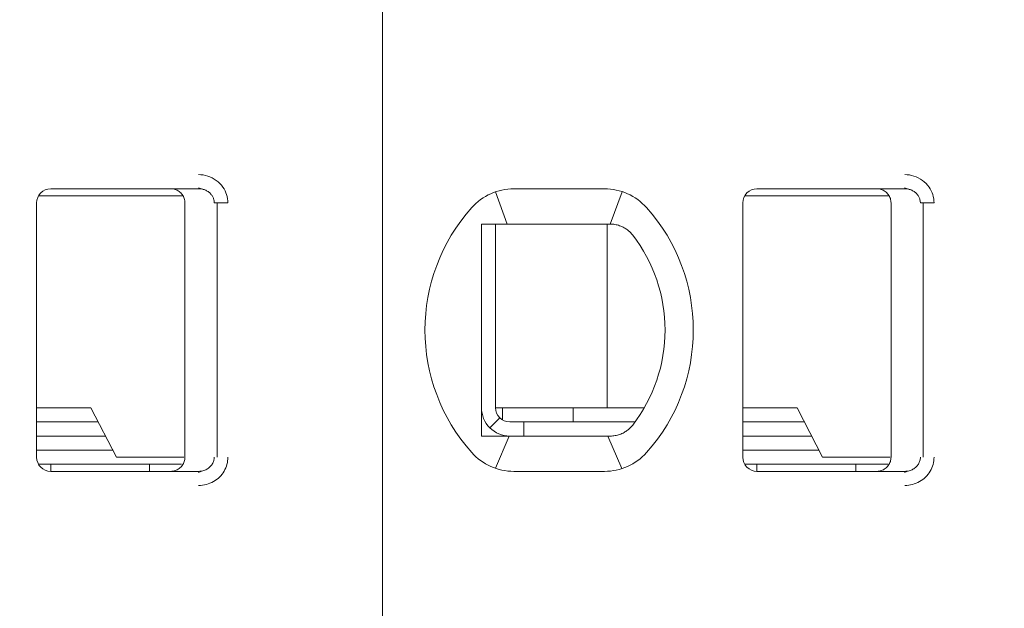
# Model space of a CAD drawing. Header units: millimetres. Extents: x -1114 to 1396, y -630 to 631.
# Tile 445 of 656: x 407.33 to 414.3, y -468.61 to -464.44. Entities that reach past the tile are written whole.
import ezdxf

# ---------------------------------------------------------------- set-up
doc = ezdxf.new("R2010")
doc.units = ezdxf.units.MM
doc.header["$MEASUREMENT"] = 0

msp = doc.modelspace()

# ---------------------------------------------------------------- linework, layer by layer
at = {"lineweight": 18}
for points, knots in [([(1038.9843, -629.7647), (1038.9843, -629.7647), (-1111.4882, -629.7647), (-1111.4882, -629.7647), (-1111.4882, -629.7647), (-1111.4882, -629.7647), (-1111.4882, 630.7883), (-1111.4882, 630.7883), (-1111.4882, 630.7883), (-1111.4882, 630.7883), (1038.9843, 630.7883), (1038.9843, 630.7883)], [0, 0, 0, 0, 0.333333, 0.333333, 0.333333, 0.333333, 0.666667, 0.666667, 0.666667, 0.666667, 1, 1, 1, 1]), ([(408.5927, -465.5366), (408.6147, -465.5364), (408.6358, -465.5397), (408.6569, -465.5465), (408.6569, -465.5465), (408.678, -465.5533), (408.6991, -465.5635), (408.7177, -465.5771), (408.7177, -465.5771), (408.7362, -465.5908), (408.7523, -465.6077), (408.7645, -465.625), (408.7645, -465.625), (408.7767, -465.6422), (408.785, -465.6597), (408.7907, -465.6782), (408.7907, -465.6782), (408.7965, -465.6967), (408.7996, -465.7163), (408.7997, -465.7366)], [0, 0, 0, 0, 0.2, 0.2, 0.2, 0.2, 0.4, 0.4, 0.4, 0.4, 0.6, 0.6, 0.6, 0.6, 0.8, 0.8, 0.8, 0.8, 1, 1, 1, 1]), ([(413.5927, -465.5366), (413.6147, -465.5364), (413.6358, -465.5397), (413.6569, -465.5465), (413.6569, -465.5465), (413.678, -465.5533), (413.6991, -465.5635), (413.7177, -465.5771), (413.7177, -465.5771), (413.7362, -465.5908), (413.7523, -465.6077), (413.7645, -465.625), (413.7645, -465.625), (413.7767, -465.6422), (413.785, -465.6597), (413.7907, -465.6782), (413.7907, -465.6782), (413.7965, -465.6967), (413.7996, -465.7163), (413.7997, -465.7366)], [0, 0, 0, 0, 0.2, 0.2, 0.2, 0.2, 0.4, 0.4, 0.4, 0.4, 0.6, 0.6, 0.6, 0.6, 0.8, 0.8, 0.8, 0.8, 1, 1, 1, 1]), ([(407.5452, -465.6366), (407.5187, -465.6366), (407.4933, -465.6471), (407.4745, -465.6659), (407.4745, -465.6659), (407.4558, -465.6846), (407.4452, -465.7101), (407.4452, -465.7366)], [0, 0, 0, 0, 0.5, 0.5, 0.5, 0.5, 1, 1, 1, 1]), ([(407.5452, -465.6366), (407.5187, -465.6366), (407.4933, -465.6471), (407.4745, -465.6659), (407.4745, -465.6659), (407.4558, -465.6846), (407.4452, -465.7101), (407.4452, -465.7366)], [0, 0, 0, 0, 0.5, 0.5, 0.5, 0.5, 1, 1, 1, 1]), ([(408.3952, -465.6366), (408.4058, -465.6366), (408.4162, -465.6383), (408.4262, -465.6415), (408.4262, -465.6415), (408.4362, -465.6448), (408.4457, -465.6496), (408.4541, -465.6558), (408.4541, -465.6558), (408.4626, -465.6619), (408.4701, -465.6694), (408.4762, -465.6779), (408.4762, -465.6779), (408.4823, -465.6864), (408.4872, -465.6959), (408.4904, -465.7058), (408.4904, -465.7058), (408.4936, -465.7158), (408.4952, -465.7262), (408.4952, -465.7366)], [0, 0, 0, 0, 0.2, 0.2, 0.2, 0.2, 0.4, 0.4, 0.4, 0.4, 0.6, 0.6, 0.6, 0.6, 0.8, 0.8, 0.8, 0.8, 1, 1, 1, 1]), ([(408.5927, -465.6366), (408.6014, -465.6366), (408.6102, -465.6375), (408.6187, -465.6394), (408.6187, -465.6394), (408.627, -465.6412), (408.6352, -465.644), (408.6429, -465.6475), (408.6429, -465.6475), (408.6505, -465.651), (408.6577, -465.6554), (408.6642, -465.6604), (408.6642, -465.6604), (408.6704, -465.6652), (408.676, -465.6706), (408.6809, -465.6765), (408.6809, -465.6765), (408.6855, -465.6819), (408.6894, -465.6878), (408.6926, -465.6941), (408.6926, -465.6941), (408.6959, -465.7003), (408.6984, -465.7069), (408.7002, -465.7136), (408.7002, -465.7136), (408.7021, -465.7212), (408.7031, -465.7289), (408.7031, -465.7366)], [0, 0, 0, 0, 0.142857, 0.142857, 0.142857, 0.142857, 0.285714, 0.285714, 0.285714, 0.285714, 0.428571, 0.428571, 0.428571, 0.428571, 0.571429, 0.571429, 0.571429, 0.571429, 0.714286, 0.714286, 0.714286, 0.714286, 0.857143, 0.857143, 0.857143, 0.857143, 1, 1, 1, 1]), ([(412.5452, -465.6366), (412.5187, -465.6366), (412.4933, -465.6471), (412.4745, -465.6659), (412.4745, -465.6659), (412.4558, -465.6846), (412.4452, -465.7101), (412.4452, -465.7366)], [0, 0, 0, 0, 0.5, 0.5, 0.5, 0.5, 1, 1, 1, 1]), ([(412.5452, -465.6366), (412.5187, -465.6366), (412.4933, -465.6471), (412.4745, -465.6659), (412.4745, -465.6659), (412.4558, -465.6846), (412.4452, -465.7101), (412.4452, -465.7366)], [0, 0, 0, 0, 0.5, 0.5, 0.5, 0.5, 1, 1, 1, 1]), ([(413.3952, -465.6366), (413.4058, -465.6366), (413.4162, -465.6383), (413.4262, -465.6415), (413.4262, -465.6415), (413.4362, -465.6448), (413.4457, -465.6496), (413.4541, -465.6558), (413.4541, -465.6558), (413.4626, -465.6619), (413.4701, -465.6694), (413.4762, -465.6779), (413.4762, -465.6779), (413.4823, -465.6864), (413.4872, -465.6959), (413.4904, -465.7058), (413.4904, -465.7058), (413.4936, -465.7158), (413.4952, -465.7262), (413.4952, -465.7366)], [0, 0, 0, 0, 0.2, 0.2, 0.2, 0.2, 0.4, 0.4, 0.4, 0.4, 0.6, 0.6, 0.6, 0.6, 0.8, 0.8, 0.8, 0.8, 1, 1, 1, 1]), ([(413.5927, -465.6366), (413.6014, -465.6366), (413.6102, -465.6375), (413.6187, -465.6394), (413.6187, -465.6394), (413.627, -465.6412), (413.6352, -465.644), (413.6429, -465.6475), (413.6429, -465.6475), (413.6505, -465.651), (413.6577, -465.6554), (413.6642, -465.6604), (413.6642, -465.6604), (413.6704, -465.6652), (413.676, -465.6706), (413.6809, -465.6765), (413.6809, -465.6765), (413.6855, -465.6819), (413.6894, -465.6878), (413.6926, -465.6941), (413.6926, -465.6941), (413.6959, -465.7003), (413.6984, -465.7069), (413.7002, -465.7136), (413.7002, -465.7136), (413.7021, -465.7212), (413.7031, -465.7289), (413.7031, -465.7366)], [0, 0, 0, 0, 0.142857, 0.142857, 0.142857, 0.142857, 0.285714, 0.285714, 0.285714, 0.285714, 0.428571, 0.428571, 0.428571, 0.428571, 0.571429, 0.571429, 0.571429, 0.571429, 0.714286, 0.714286, 0.714286, 0.714286, 0.857143, 0.857143, 0.857143, 0.857143, 1, 1, 1, 1]), ([(410.5952, -465.8866), (410.602, -465.8866), (410.6088, -465.8866), (410.6156, -465.8866), (410.6156, -465.8866), (410.6224, -465.8866), (410.6292, -465.8866), (410.6361, -465.8866), (410.6361, -465.8866), (410.643, -465.8866), (410.6498, -465.8866), (410.6567, -465.8866)], [0, 0, 0, 0, 0.333333, 0.333333, 0.333333, 0.333333, 0.666667, 0.666667, 0.666667, 0.666667, 1, 1, 1, 1]), ([(410.5952, -465.8866), (410.5952, -465.9375), (410.5952, -465.99), (410.5952, -466.045), (410.5952, -466.045), (410.5952, -466.0724), (410.5952, -466.1005), (410.5952, -466.1295), (410.5952, -466.1295), (410.5952, -466.1439), (410.5952, -466.1586), (410.5952, -466.1735), (410.5952, -466.1735), (410.5952, -466.1884), (410.5952, -466.2036), (410.5952, -466.219), (410.5952, -466.219), (410.5952, -466.2497), (410.5952, -466.2813), (410.5952, -466.314), (410.5952, -466.314), (410.5952, -466.3467), (410.5952, -466.3805), (410.5952, -466.4159), (410.5952, -466.4159), (410.5952, -466.4336), (410.5952, -466.4515), (410.5952, -466.4696), (410.5952, -466.4696), (410.5952, -466.4877), (410.5952, -466.506), (410.5952, -466.5245), (410.5952, -466.5245), (410.5952, -466.543), (410.5952, -466.5617), (410.5952, -466.5807), (410.5952, -466.5807), (410.5952, -466.5997), (410.5952, -466.6189), (410.5952, -466.6379), (410.5952, -466.6379), (410.5952, -466.676), (410.5952, -466.7135), (410.5952, -466.7506), (410.5952, -466.7506), (410.5952, -466.7599), (410.5952, -466.7691), (410.5952, -466.7783), (410.5952, -466.7783), (410.5952, -466.7875), (410.5952, -466.7967), (410.5952, -466.8058), (410.5952, -466.8058), (410.5952, -466.824), (410.5952, -466.8419), (410.5952, -466.8593), (410.5952, -466.8593), (410.5952, -466.8943), (410.5952, -466.9279), (410.5952, -466.9606), (410.5952, -466.9606), (410.5952, -466.9769), (410.5952, -466.993), (410.5952, -467.0089), (410.5952, -467.0089), (410.5952, -467.0247), (410.5952, -467.0404), (410.5952, -467.0557), (410.5952, -467.0557), (410.5952, -467.0864), (410.5952, -467.1159), (410.5952, -467.1447), (410.5952, -467.1447), (410.5952, -467.1735), (410.5952, -467.2014), (410.5952, -467.2288), (410.5952, -467.2288), (410.5952, -467.2835), (410.5952, -467.3358), (410.5952, -467.3866)], [0, 0, 0, 0, 0.05, 0.05, 0.05, 0.05, 0.1, 0.1, 0.1, 0.1, 0.15, 0.15, 0.15, 0.15, 0.2, 0.2, 0.2, 0.2, 0.25, 0.25, 0.25, 0.25, 0.3, 0.3, 0.3, 0.3, 0.35, 0.35, 0.35, 0.35, 0.4, 0.4, 0.4, 0.4, 0.45, 0.45, 0.45, 0.45, 0.5, 0.5, 0.5, 0.5, 0.55, 0.55, 0.55, 0.55, 0.6, 0.6, 0.6, 0.6, 0.65, 0.65, 0.65, 0.65, 0.7, 0.7, 0.7, 0.7, 0.75, 0.75, 0.75, 0.75, 0.8, 0.8, 0.8, 0.8, 0.85, 0.85, 0.85, 0.85, 0.9, 0.9, 0.9, 0.9, 0.95, 0.95, 0.95, 0.95, 1, 1, 1, 1]), ([(410.8244, -465.8866), (410.8193, -465.8866), (410.8141, -465.8866), (410.8088, -465.8866), (410.8088, -465.8866), (410.8035, -465.8866), (410.7982, -465.8866), (410.7928, -465.8866), (410.7928, -465.8866), (410.7874, -465.8866), (410.7819, -465.8866), (410.7763, -465.8866), (410.7763, -465.8866), (410.7706, -465.8866), (410.7648, -465.8866), (410.7588, -465.8866), (410.7588, -465.8866), (410.7529, -465.8866), (410.7467, -465.8866), (410.7405, -465.8866), (410.7405, -465.8866), (410.7342, -465.8866), (410.7278, -465.8866), (410.7212, -465.8866), (410.7212, -465.8866), (410.7146, -465.8866), (410.7078, -465.8866), (410.7009, -465.8866), (410.7009, -465.8866), (410.6939, -465.8866), (410.6868, -465.8866), (410.6794, -465.8866), (410.6794, -465.8866), (410.6721, -465.8866), (410.6645, -465.8866), (410.6567, -465.8866)], [0, 0, 0, 0, 0.111111, 0.111111, 0.111111, 0.111111, 0.222222, 0.222222, 0.222222, 0.222222, 0.333333, 0.333333, 0.333333, 0.333333, 0.444444, 0.444444, 0.444444, 0.444444, 0.555556, 0.555556, 0.555556, 0.555556, 0.666667, 0.666667, 0.666667, 0.666667, 0.777778, 0.777778, 0.777778, 0.777778, 0.888889, 0.888889, 0.888889, 0.888889, 1, 1, 1, 1]), ([(411.5076, -465.8866), (411.5029, -465.8866), (411.4983, -465.8866), (411.4936, -465.8866), (411.4936, -465.8866), (411.4889, -465.8866), (411.4843, -465.8866), (411.4797, -465.8866), (411.4797, -465.8866), (411.4751, -465.8866), (411.4706, -465.8866), (411.4661, -465.8866)], [0, 0, 0, 0, 0.333333, 0.333333, 0.333333, 0.333333, 0.666667, 0.666667, 0.666667, 0.666667, 1, 1, 1, 1]), ([(411.6053, -465.9121), (411.595, -465.9063), (411.5843, -465.9015), (411.5735, -465.8978), (411.5735, -465.8978), (411.5627, -465.894), (411.5517, -465.8912), (411.5407, -465.8894), (411.5407, -465.8894), (411.5297, -465.8875), (411.5186, -465.8866), (411.5076, -465.8866)], [0, 0, 0, 0, 0.333333, 0.333333, 0.333333, 0.333333, 0.666667, 0.666667, 0.666667, 0.666667, 1, 1, 1, 1]), ([(411.6659, -465.9644), (411.6607, -465.9576), (411.6549, -465.951), (411.6486, -465.9447), (411.6486, -465.9447), (411.6423, -465.9385), (411.6355, -465.9325), (411.6282, -465.927), (411.6282, -465.927), (411.621, -465.9216), (411.6133, -465.9166), (411.6053, -465.9121)], [0, 0, 0, 0, 0.333333, 0.333333, 0.333333, 0.333333, 0.666667, 0.666667, 0.666667, 0.666667, 1, 1, 1, 1]), ([(410.5952, -467.1866), (410.5952, -467.2396), (410.6163, -467.2905), (410.6538, -467.328), (410.6538, -467.328), (410.6913, -467.3655), (410.7422, -467.3866), (410.7952, -467.3866)], [0, 0, 0, 0, 0.5, 0.5, 0.5, 0.5, 1, 1, 1, 1]), ([(410.6952, -467.1866), (410.6952, -467.2131), (410.7058, -467.2386), (410.7245, -467.2573), (410.7245, -467.2573), (410.7433, -467.2761), (410.7687, -467.2866), (410.7952, -467.2866)], [0, 0, 0, 0, 0.5, 0.5, 0.5, 0.5, 1, 1, 1, 1]), ([(411.6053, -467.3611), (411.6136, -467.3565), (411.6214, -467.3513), (411.6287, -467.3458), (411.6287, -467.3458), (411.636, -467.3402), (411.6428, -467.3343), (411.649, -467.3281), (411.649, -467.3281), (411.6552, -467.3219), (411.6608, -467.3154), (411.6659, -467.3088)], [0, 0, 0, 0, 0.333333, 0.333333, 0.333333, 0.333333, 0.666667, 0.666667, 0.666667, 0.666667, 1, 1, 1, 1]), ([(410.5952, -467.3866), (410.6021, -467.3866), (410.609, -467.3866), (410.6158, -467.3866), (410.6158, -467.3866), (410.6227, -467.3866), (410.6295, -467.3866), (410.6363, -467.3866), (410.6363, -467.3866), (410.6431, -467.3866), (410.6499, -467.3866), (410.6567, -467.3866)], [0, 0, 0, 0, 0.333333, 0.333333, 0.333333, 0.333333, 0.666667, 0.666667, 0.666667, 0.666667, 1, 1, 1, 1]), ([(410.6567, -467.3866), (410.6645, -467.3866), (410.6721, -467.3866), (410.6794, -467.3866), (410.6794, -467.3866), (410.6868, -467.3866), (410.6939, -467.3866), (410.7009, -467.3866), (410.7009, -467.3866), (410.7078, -467.3866), (410.7146, -467.3866), (410.7212, -467.3866), (410.7212, -467.3866), (410.7278, -467.3866), (410.7342, -467.3866), (410.7404, -467.3866), (410.7404, -467.3866), (410.7467, -467.3866), (410.7529, -467.3866), (410.7588, -467.3866), (410.7588, -467.3866), (410.7648, -467.3866), (410.7706, -467.3866), (410.7763, -467.3866), (410.7763, -467.3866), (410.7819, -467.3866), (410.7874, -467.3866), (410.7928, -467.3866), (410.7928, -467.3866), (410.7982, -467.3866), (410.8035, -467.3866), (410.8088, -467.3866), (410.8088, -467.3866), (410.8141, -467.3866), (410.8193, -467.3866), (410.8244, -467.3866)], [0, 0, 0, 0, 0.111111, 0.111111, 0.111111, 0.111111, 0.222222, 0.222222, 0.222222, 0.222222, 0.333333, 0.333333, 0.333333, 0.333333, 0.444444, 0.444444, 0.444444, 0.444444, 0.555556, 0.555556, 0.555556, 0.555556, 0.666667, 0.666667, 0.666667, 0.666667, 0.777778, 0.777778, 0.777778, 0.777778, 0.888889, 0.888889, 0.888889, 0.888889, 1, 1, 1, 1]), ([(411.4661, -467.3866), (411.4706, -467.3866), (411.4751, -467.3866), (411.4797, -467.3866), (411.4797, -467.3866), (411.4843, -467.3866), (411.489, -467.3866), (411.4936, -467.3866), (411.4936, -467.3866), (411.4983, -467.3866), (411.503, -467.3866), (411.5076, -467.3866)], [0, 0, 0, 0, 0.333333, 0.333333, 0.333333, 0.333333, 0.666667, 0.666667, 0.666667, 0.666667, 1, 1, 1, 1]), ([(411.6053, -467.3611), (411.5952, -467.3668), (411.5847, -467.3715), (411.574, -467.3753), (411.574, -467.3753), (411.5632, -467.3791), (411.5523, -467.3819), (411.5412, -467.3838), (411.5412, -467.3838), (411.5301, -467.3857), (411.5189, -467.3866), (411.5076, -467.3866)], [0, 0, 0, 0, 0.333333, 0.333333, 0.333333, 0.333333, 0.666667, 0.666667, 0.666667, 0.666667, 1, 1, 1, 1]), ([(407.4452, -467.5366), (407.4452, -467.5631), (407.4558, -467.5886), (407.4745, -467.6073), (407.4745, -467.6073), (407.4933, -467.6261), (407.5187, -467.6366), (407.5452, -467.6366)], [0, 0, 0, 0, 0.5, 0.5, 0.5, 0.5, 1, 1, 1, 1]), ([(407.4452, -467.5366), (407.4452, -467.5631), (407.4558, -467.5886), (407.4745, -467.6073), (407.4745, -467.6073), (407.4933, -467.6261), (407.5187, -467.6366), (407.5452, -467.6366)], [0, 0, 0, 0, 0.5, 0.5, 0.5, 0.5, 1, 1, 1, 1]), ([(408.4952, -467.5366), (408.4952, -467.547), (408.4936, -467.5575), (408.4904, -467.5674), (408.4904, -467.5674), (408.4872, -467.5774), (408.4823, -467.5868), (408.4762, -467.5953), (408.4762, -467.5953), (408.4701, -467.6038), (408.4627, -467.6112), (408.4542, -467.6174), (408.4542, -467.6174), (408.4458, -467.6235), (408.4363, -467.6284), (408.4263, -467.6316), (408.4263, -467.6316), (408.4164, -467.6349), (408.4058, -467.6366), (408.3952, -467.6366)], [0, 0, 0, 0, 0.2, 0.2, 0.2, 0.2, 0.4, 0.4, 0.4, 0.4, 0.6, 0.6, 0.6, 0.6, 0.8, 0.8, 0.8, 0.8, 1, 1, 1, 1]), ([(408.7031, -467.5366), (408.7031, -467.5451), (408.7019, -467.5536), (408.6996, -467.5618), (408.6996, -467.5618), (408.6972, -467.57), (408.6937, -467.5778), (408.6893, -467.5851), (408.6893, -467.5851), (408.6847, -467.5926), (408.6791, -467.5995), (408.6726, -467.6056), (408.6726, -467.6056), (408.666, -467.6119), (408.6586, -467.6173), (408.6505, -467.6218), (408.6505, -467.6218), (408.6419, -467.6266), (408.6327, -467.6302), (408.6231, -467.6327), (408.6231, -467.6327), (408.6132, -467.6353), (408.6029, -467.6366), (408.5927, -467.6366)], [0, 0, 0, 0, 0.166667, 0.166667, 0.166667, 0.166667, 0.333333, 0.333333, 0.333333, 0.333333, 0.5, 0.5, 0.5, 0.5, 0.666667, 0.666667, 0.666667, 0.666667, 0.833333, 0.833333, 0.833333, 0.833333, 1, 1, 1, 1]), ([(408.7997, -467.5366), (408.7997, -467.554), (408.7975, -467.5708), (408.793, -467.5873), (408.793, -467.5873), (408.7884, -467.6039), (408.7816, -467.6202), (408.7728, -467.6353), (408.7728, -467.6353), (408.7639, -467.6504), (408.7532, -467.6643), (408.7403, -467.6768), (408.7403, -467.6768), (408.7275, -467.6894), (408.7126, -467.7005), (408.6969, -467.7094), (408.6969, -467.7094), (408.6812, -467.7183), (408.6647, -467.725), (408.6473, -467.7295), (408.6473, -467.7295), (408.63, -467.734), (408.6118, -467.7364), (408.5927, -467.7366)], [0, 0, 0, 0, 0.166667, 0.166667, 0.166667, 0.166667, 0.333333, 0.333333, 0.333333, 0.333333, 0.5, 0.5, 0.5, 0.5, 0.666667, 0.666667, 0.666667, 0.666667, 0.833333, 0.833333, 0.833333, 0.833333, 1, 1, 1, 1]), ([(412.4452, -467.5366), (412.4452, -467.5631), (412.4558, -467.5886), (412.4745, -467.6073), (412.4745, -467.6073), (412.4933, -467.6261), (412.5187, -467.6366), (412.5452, -467.6366)], [0, 0, 0, 0, 0.5, 0.5, 0.5, 0.5, 1, 1, 1, 1]), ([(412.4452, -467.5366), (412.4452, -467.5631), (412.4558, -467.5886), (412.4745, -467.6073), (412.4745, -467.6073), (412.4933, -467.6261), (412.5187, -467.6366), (412.5452, -467.6366)], [0, 0, 0, 0, 0.5, 0.5, 0.5, 0.5, 1, 1, 1, 1]), ([(413.4952, -467.5366), (413.4952, -467.547), (413.4936, -467.5575), (413.4904, -467.5674), (413.4904, -467.5674), (413.4872, -467.5774), (413.4823, -467.5868), (413.4762, -467.5953), (413.4762, -467.5953), (413.4701, -467.6038), (413.4627, -467.6112), (413.4542, -467.6174), (413.4542, -467.6174), (413.4458, -467.6235), (413.4363, -467.6284), (413.4263, -467.6316), (413.4263, -467.6316), (413.4164, -467.6349), (413.4058, -467.6366), (413.3952, -467.6366)], [0, 0, 0, 0, 0.2, 0.2, 0.2, 0.2, 0.4, 0.4, 0.4, 0.4, 0.6, 0.6, 0.6, 0.6, 0.8, 0.8, 0.8, 0.8, 1, 1, 1, 1]), ([(413.7031, -467.5366), (413.7031, -467.5451), (413.7019, -467.5536), (413.6996, -467.5618), (413.6996, -467.5618), (413.6972, -467.57), (413.6937, -467.5778), (413.6893, -467.5851), (413.6893, -467.5851), (413.6847, -467.5926), (413.6791, -467.5995), (413.6726, -467.6056), (413.6726, -467.6056), (413.666, -467.6119), (413.6586, -467.6173), (413.6505, -467.6218), (413.6505, -467.6218), (413.6419, -467.6266), (413.6327, -467.6302), (413.6231, -467.6327), (413.6231, -467.6327), (413.6132, -467.6353), (413.6029, -467.6366), (413.5927, -467.6366)], [0, 0, 0, 0, 0.166667, 0.166667, 0.166667, 0.166667, 0.333333, 0.333333, 0.333333, 0.333333, 0.5, 0.5, 0.5, 0.5, 0.666667, 0.666667, 0.666667, 0.666667, 0.833333, 0.833333, 0.833333, 0.833333, 1, 1, 1, 1]), ([(413.7997, -467.5366), (413.7997, -467.554), (413.7975, -467.5708), (413.793, -467.5873), (413.793, -467.5873), (413.7884, -467.6039), (413.7816, -467.6202), (413.7728, -467.6353), (413.7728, -467.6353), (413.7639, -467.6504), (413.7532, -467.6643), (413.7403, -467.6768), (413.7403, -467.6768), (413.7275, -467.6894), (413.7126, -467.7005), (413.6969, -467.7094), (413.6969, -467.7094), (413.6812, -467.7183), (413.6647, -467.725), (413.6473, -467.7295), (413.6473, -467.7295), (413.63, -467.734), (413.6118, -467.7364), (413.5927, -467.7366)], [0, 0, 0, 0, 0.166667, 0.166667, 0.166667, 0.166667, 0.333333, 0.333333, 0.333333, 0.333333, 0.5, 0.5, 0.5, 0.5, 0.666667, 0.666667, 0.666667, 0.666667, 0.833333, 0.833333, 0.833333, 0.833333, 1, 1, 1, 1])]:
    msp.add_open_spline(points, degree=3, knots=knots, dxfattribs=at)
for points in [[(409.8952, -461.4266), (409.8952, -461.4266), (409.8952, -471.8466), (409.8952, -471.8466)], [(409.8952, -461.4266), (409.8952, -461.4266), (409.8952, -471.8466), (409.8952, -471.8466)], [(407.5452, -465.6366), (407.5452, -465.6366), (408.5927, -465.6366), (408.5927, -465.6366)], [(407.5452, -465.6366), (407.5452, -465.6366), (408.5927, -465.6366), (408.5927, -465.6366)], [(408.5927, -465.6366), (408.5927, -465.6366), (408.3952, -465.6366), (408.3952, -465.6366)], [(408.5916, -465.6297), (408.5916, -465.6297), (408.6353, -465.6444), (408.6353, -465.6444)], [(410.8244, -465.6366), (410.7106, -465.6366), (410.6022, -465.6851), (410.5263, -465.7699)], [(410.8244, -465.6366), (410.7106, -465.6366), (410.6022, -465.6851), (410.5263, -465.7699)], [(410.6937, -465.6586), (410.6937, -465.6586), (410.7781, -465.8866), (410.7781, -465.8866)], [(410.8244, -465.6366), (410.8244, -465.6366), (411.4661, -465.6366), (411.4661, -465.6366)], [(410.8244, -465.6366), (410.8244, -465.6366), (411.4661, -465.6366), (411.4661, -465.6366)], [(411.7642, -465.7699), (411.6883, -465.6851), (411.5799, -465.6366), (411.4661, -465.6366)], [(411.7642, -465.7699), (411.6883, -465.6851), (411.5799, -465.6366), (411.4661, -465.6366)], [(411.5069, -465.8866), (411.5069, -465.8866), (411.5925, -465.6571), (411.5925, -465.6571)], [(412.5452, -465.6366), (412.5452, -465.6366), (413.5927, -465.6366), (413.5927, -465.6366)], [(412.5452, -465.6366), (412.5452, -465.6366), (413.5927, -465.6366), (413.5927, -465.6366)], [(413.5927, -465.6366), (413.5927, -465.6366), (413.3952, -465.6366), (413.3952, -465.6366)], [(413.5916, -465.6297), (413.5916, -465.6297), (413.6353, -465.6444), (413.6353, -465.6444)], [(408.1261, -465.6866), (408.1261, -465.6866), (407.4586, -465.6866), (407.4586, -465.6866)], [(408.4754, -465.6866), (408.4754, -465.6866), (408.1261, -465.6866), (408.1261, -465.6866)], [(413.1261, -465.6866), (413.1261, -465.6866), (412.4586, -465.6866), (412.4586, -465.6866)], [(413.4754, -465.6866), (413.4754, -465.6866), (413.1261, -465.6866), (413.1261, -465.6866)], [(407.4452, -467.5366), (407.4452, -467.5366), (407.4452, -465.7366), (407.4452, -465.7366)], [(407.4452, -467.5366), (407.4452, -467.5366), (407.4452, -465.7366), (407.4452, -465.7366)], [(408.4952, -467.5366), (408.4952, -467.5366), (408.4952, -465.7366), (408.4952, -465.7366)], [(408.7031, -465.7366), (408.7031, -465.7366), (408.7997, -465.7366), (408.7997, -465.7366)], [(408.723, -467.5366), (408.723, -467.5366), (408.723, -465.7366), (408.723, -465.7366)], [(410.5263, -465.7699), (410.0849, -466.2634), (410.0849, -467.0098), (410.5263, -467.5033)], [(410.5263, -465.7699), (410.0849, -466.2634), (410.0849, -467.0098), (410.5263, -467.5033)], [(411.7642, -467.5033), (412.2056, -467.0098), (412.2056, -466.2634), (411.7642, -465.7699)], [(411.7642, -467.5033), (412.2056, -467.0098), (412.2056, -466.2634), (411.7642, -465.7699)], [(412.4452, -467.5366), (412.4452, -467.5366), (412.4452, -465.7366), (412.4452, -465.7366)], [(412.4452, -467.5366), (412.4452, -467.5366), (412.4452, -465.7366), (412.4452, -465.7366)], [(413.4952, -467.5366), (413.4952, -467.5366), (413.4952, -465.7366), (413.4952, -465.7366)], [(413.7031, -465.7366), (413.7031, -465.7366), (413.7997, -465.7366), (413.7997, -465.7366)], [(413.723, -467.5366), (413.723, -467.5366), (413.723, -465.7366), (413.723, -465.7366)], [(410.6952, -465.8866), (410.6952, -465.8866), (410.6952, -467.1866), (410.6952, -467.1866)], [(411.4661, -465.8866), (411.4661, -465.8866), (410.8244, -465.8866), (410.8244, -465.8866)], [(411.4843, -465.8866), (411.4843, -465.8866), (411.4843, -467.1866), (411.4843, -467.1866)], [(411.8952, -466.6366), (411.8952, -466.3933), (411.8146, -466.1569), (411.6659, -465.9644)], [(411.6659, -467.3088), (411.8146, -467.1163), (411.8952, -466.8799), (411.8952, -466.6366)], [(407.8296, -467.1866), (407.8296, -467.1866), (407.4452, -467.1866), (407.4452, -467.1866)], [(408.0101, -467.5366), (408.0101, -467.5366), (407.8296, -467.1866), (407.8296, -467.1866)], [(410.6952, -467.1866), (410.6952, -467.1866), (411.4548, -467.1866), (411.4548, -467.1866)], [(410.7452, -467.2732), (410.7452, -467.2732), (410.7452, -467.1866), (410.7452, -467.1866)], [(411.2452, -467.2866), (411.2452, -467.2866), (411.2452, -467.1866), (411.2452, -467.1866)], [(411.4548, -467.1866), (411.4548, -467.1866), (411.5056, -467.1866), (411.5056, -467.1866)], [(411.7479, -467.1866), (411.7479, -467.1866), (411.5056, -467.1866), (411.5056, -467.1866)], [(412.8296, -467.1866), (412.8296, -467.1866), (412.4452, -467.1866), (412.4452, -467.1866)], [(413.0101, -467.5366), (413.0101, -467.5366), (412.8296, -467.1866), (412.8296, -467.1866)], [(410.7245, -467.2573), (410.7245, -467.2573), (410.6538, -467.328), (410.6538, -467.328)], [(407.4453, -467.2866), (407.4453, -467.2866), (407.8812, -467.2866), (407.8812, -467.2866)], [(410.8952, -467.2866), (410.8952, -467.2866), (410.7952, -467.2866), (410.7952, -467.2866)], [(410.8952, -467.2866), (410.8952, -467.2866), (411.6827, -467.2866), (411.6827, -467.2866)], [(410.8952, -467.2866), (410.8952, -467.2866), (410.8952, -467.3866), (410.8952, -467.3866)], [(412.4453, -467.2866), (412.4453, -467.2866), (412.8812, -467.2866), (412.8812, -467.2866)], [(407.9327, -467.3866), (407.9327, -467.3866), (407.4453, -467.3866), (407.4453, -467.3866)], [(410.6946, -467.615), (410.6946, -467.615), (410.7921, -467.3866), (410.7921, -467.3866)], [(410.8244, -467.3866), (410.8244, -467.3866), (411.4661, -467.3866), (411.4661, -467.3866)], [(411.5903, -467.6168), (411.5903, -467.6168), (411.4891, -467.3866), (411.4891, -467.3866)], [(412.9327, -467.3866), (412.9327, -467.3866), (412.4453, -467.3866), (412.4453, -467.3866)], [(407.9843, -467.4866), (407.9843, -467.4866), (407.4453, -467.4866), (407.4453, -467.4866)], [(408.0101, -467.5366), (408.0101, -467.5366), (408.1261, -467.5366), (408.1261, -467.5366)], [(408.1261, -467.5366), (408.1261, -467.5366), (408.4887, -467.5366), (408.4887, -467.5366)], [(410.5263, -467.5033), (410.6022, -467.5881), (410.7106, -467.6366), (410.8244, -467.6366)], [(410.5263, -467.5033), (410.6022, -467.5881), (410.7106, -467.6366), (410.8244, -467.6366)], [(411.4661, -467.6366), (411.5799, -467.6366), (411.6883, -467.5881), (411.7642, -467.5033)], [(411.4661, -467.6366), (411.5799, -467.6366), (411.6883, -467.5881), (411.7642, -467.5033)], [(412.9843, -467.4866), (412.9843, -467.4866), (412.4453, -467.4866), (412.4453, -467.4866)], [(413.0101, -467.5366), (413.0101, -467.5366), (413.1261, -467.5366), (413.1261, -467.5366)], [(413.1261, -467.5366), (413.1261, -467.5366), (413.4887, -467.5366), (413.4887, -467.5366)], [(408.4718, -467.5866), (408.4718, -467.5866), (407.4587, -467.5866), (407.4587, -467.5866)], [(407.5452, -467.6366), (407.5452, -467.6366), (407.5452, -467.5866), (407.5452, -467.5866)], [(408.2452, -467.5866), (408.2452, -467.5866), (408.2452, -467.6366), (408.2452, -467.6366)], [(413.4718, -467.5866), (413.4718, -467.5866), (412.4587, -467.5866), (412.4587, -467.5866)], [(412.5452, -467.6366), (412.5452, -467.6366), (412.5452, -467.5866), (412.5452, -467.5866)], [(413.2452, -467.5866), (413.2452, -467.5866), (413.2452, -467.6366), (413.2452, -467.6366)], [(407.5452, -467.6366), (407.5452, -467.6366), (408.5927, -467.6366), (408.5927, -467.6366)], [(407.5452, -467.6366), (407.5452, -467.6366), (408.5927, -467.6366), (408.5927, -467.6366)], [(408.6149, -467.6345), (408.6149, -467.6345), (408.5916, -467.6435), (408.5916, -467.6435)], [(408.5927, -467.6434), (408.5927, -467.6434), (408.5927, -467.6366), (408.5927, -467.6366)], [(410.8244, -467.6366), (410.8244, -467.6366), (411.4661, -467.6366), (411.4661, -467.6366)], [(411.4661, -467.6366), (411.4661, -467.6366), (410.8244, -467.6366), (410.8244, -467.6366)], [(412.5452, -467.6366), (412.5452, -467.6366), (413.5927, -467.6366), (413.5927, -467.6366)], [(412.5452, -467.6366), (412.5452, -467.6366), (413.5927, -467.6366), (413.5927, -467.6366)], [(413.6149, -467.6345), (413.6149, -467.6345), (413.5916, -467.6435), (413.5916, -467.6435)], [(413.5927, -467.6434), (413.5927, -467.6434), (413.5927, -467.6366), (413.5927, -467.6366)]]:
    msp.add_open_spline(points, degree=3, dxfattribs=at)

doc.saveas('drawing.dxf')
